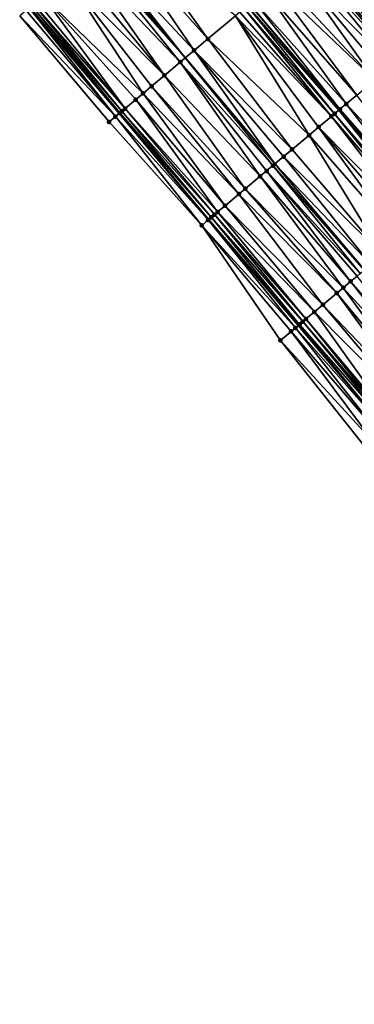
# Model space of a CAD drawing. Header units: feet. Extents: x 2004186 to 2014793, y 836912 to 864902.
# Tile 391 of 656: x 2009234 to 2009283, y 849630 to 849772. Entities that reach past the tile are written whole.
import ezdxf

# ---------------------------------------------------------------- set-up
doc = ezdxf.new("R2010")
doc.units = ezdxf.units.FT
doc.header["$LTSCALE"] = 100
doc.header["$MEASUREMENT"] = 0
for name, color, linetype, lineweight in [('EP_Travel Lane', 5, 'Continuous', 40), ('GPL_Skip Line', 2, 'Continuous', 40), ('Road Shots', 4, 'Continuous', 200), ('Road X-Section', 30, 'Continuous', 13)]:
    doc.layers.add(name, color=color, linetype=linetype, lineweight=lineweight)
doc.layers.add('I-77 SB_MM21-27-Surface-Border', color=7, linetype='Continuous')
doc.layers.add('I-77 SB_MM21-27-Surface-TIN', color=7, linetype='Continuous')

msp = doc.modelspace()

# ---------------------------------------------------------------- linework, layer by layer
at = {"layer": 'EP_Travel Lane'}
msp.add_polyline3d([(2009428.160131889, 849544.0673714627, 425.7674665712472), (2009415.44010476, 849559.5011520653, 425.9143841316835), (2009402.720016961, 849574.9350062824, 425.9726333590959), (2009389.999927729, 849590.3688622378, 426.0287515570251), (2009377.341588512, 849605.6727153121, 426.0859167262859), (2009364.506349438, 849621.0108367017, 426.1233667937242), (2009351.671102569, 849636.3489674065, 426.1350005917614), (2009338.835844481, 849651.6871115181, 426.1085607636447), (2009325.994235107, 849667.0059001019, 426.0937244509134), (2009313.11379707, 849682.3060245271, 426.0657160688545), (2009300.233359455, 849697.6061484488, 426.0368966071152), (2009287.352917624, 849712.9062773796, 426.0179755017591), (2009274.472469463, 849728.2064138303, 426.0147429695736), (2009261.59202784, 849743.5065425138, 425.9953748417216), (2009248.711582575, 849758.8066755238, 425.9851145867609), (2009235.831130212, 849774.1068169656, 425.9918020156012)], dxfattribs=at)
at = {"layer": 'GPL_Skip Line'}
for points in [[(2009438.129472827, 849552.3511062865, 426.1477713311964), (2009425.334444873, 849567.722633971, 426.2439972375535), (2009412.539379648, 849583.0942064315, 426.2860564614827), (2009399.744316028, 849598.4657769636, 426.3304347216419), (2009386.976921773, 849613.7717404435, 426.3519453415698), (2009374.115921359, 849629.0882366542, 426.3416086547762), (2009361.254929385, 849644.4047228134, 426.3595883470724), (2009348.393928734, 849659.7212193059, 426.3483312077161), (2009335.530203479, 849675.0286495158, 426.3273471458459), (2009322.648573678, 849690.327785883, 426.3167931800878), (2009309.766964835, 849705.6268973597, 426.2555082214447), (2009296.885324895, 849720.9260457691, 426.2694924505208), (2009284.003696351, 849736.2251806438, 426.2559963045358), (2009271.12207426, 849751.5243078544, 426.226711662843), (2009258.240436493, 849766.8234536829, 426.2355876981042), (2009245.35881301, 849782.1225825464, 426.2096794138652)], [(2009459.985824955, 849544.5104903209, 426.249524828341), (2009447.348453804, 849560.0116358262, 426.2957450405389), (2009434.566216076, 849575.3938657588, 426.3390876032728), (2009421.78395499, 849590.7761238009, 426.3484137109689), (2009409.00170277, 849606.1583711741, 426.370651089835), (2009396.197962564, 849621.5226607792, 426.3916740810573), (2009383.32899335, 849636.8324452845, 426.4032966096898), (2009370.460031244, 849652.1422213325, 426.4386457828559), (2009357.591051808, 849667.452017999, 426.4161522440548), (2009344.720171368, 849682.7602036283, 426.4328873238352), (2009331.844726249, 849698.064536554, 426.4145080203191), (2009318.969288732, 849713.3688604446, 426.3776807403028), (2009306.093820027, 849728.6732214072, 426.4165438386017), (2009293.218369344, 849743.9775609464, 426.4116676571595), (2009280.342932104, 849759.2818845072, 426.3741667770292), (2009267.467481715, 849774.5862236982, 426.3685787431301)]]:
    msp.add_polyline3d(points, dxfattribs=at)
at = {"layer": 'I-77 SB_MM21-27-Surface-Border', "color": 3, "linetype": 'ByBlock', "lineweight": -2}
msp.add_polyline3d([(2009426.428132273, 849542.6283062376, 425.6372254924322), (2009412.569145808, 849557.1157668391, 425.6939892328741), (2009399.171618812, 849571.9867051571, 425.738893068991), (2009386.081755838, 849587.1132659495, 425.8112627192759), (2009373.080010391, 849602.0907209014, 425.8115667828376), (2009360.057943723, 849617.2718151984, 425.8245793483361), (2009347.188974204, 849632.5816000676, 425.8355123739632), (2009334.319996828, 849647.891394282, 425.819567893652), (2009321.763913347, 849663.4467311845, 425.8257472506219), (2009308.888462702, 849678.7510706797, 425.8206833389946), (2009296.62518758, 849694.5704258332, 425.8110965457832), (2009284.361903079, 849710.3897921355, 425.8238810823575), (2009271.945572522, 849726.0804071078, 425.8435229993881), (2009260.600517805, 849742.6723367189, 425.9305159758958), (2009247.26595695, 849757.5903889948, 425.8772676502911), (2009234.390502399, 849772.8947331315, 425.88163072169)], dxfattribs=at)
at = {"layer": 'I-77 SB_MM21-27-Surface-TIN', "color": 128, "linetype": 'ByBlock', "lineweight": -2}
for points in [[(2009249.847722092, 849785.899130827, 426.2760884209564), (2009248.164256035, 849784.4828179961, 426.2488698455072), (2009261.498821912, 849769.5647597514, 426.2901221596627)], [(2009249.847722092, 849785.899130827, 426.2760884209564), (2009261.498821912, 849769.5647597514, 426.2901221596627), (2009265.477922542, 849772.9124094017, 426.3567578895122)], [(2009281.54762969, 849786.43145198, 425.9893009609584), (2009280.476301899, 849785.5301990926, 426.0477269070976), (2009294.116983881, 849770.8696149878, 426.0178556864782)], [(2009282.159816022, 849786.9464547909, 425.9582849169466), (2009281.54762969, 849786.43145198, 425.9893009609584), (2009295.188307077, 849771.7708733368, 425.9705888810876)], [(2009281.54762969, 849786.43145198, 425.9893009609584), (2009294.116983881, 849770.8696149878, 426.0178556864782), (2009295.188307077, 849771.7708733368, 425.9705888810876)], [(2009248.164256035, 849784.4828179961, 426.2488698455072), (2009245.868616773, 849782.5514867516, 426.2208062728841), (2009259.509270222, 849767.8909365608, 426.260141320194)], [(2009248.164256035, 849784.4828179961, 426.2488698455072), (2009259.509270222, 849767.8909365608, 426.260141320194), (2009261.498821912, 849769.5647597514, 426.2901221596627)], [(2009278.792792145, 849784.1139382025, 426.1265685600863), (2009278.027563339, 849783.4701798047, 426.1553663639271), (2009291.515192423, 849768.6808525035, 426.1485563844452)], [(2009279.558024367, 849784.7576925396, 426.0894800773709), (2009278.792792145, 849784.1139382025, 426.1265685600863), (2009291.515192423, 849768.6808525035, 426.1485563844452)], [(2009280.476301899, 849785.5301990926, 426.0477269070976), (2009279.558024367, 849784.7576925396, 426.0894800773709), (2009292.739565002, 849769.710858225, 426.0867368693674)], [(2009279.558024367, 849784.7576925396, 426.0894800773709), (2009291.515192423, 849768.6808525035, 426.1485563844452), (2009292.739565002, 849769.710858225, 426.0867368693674)], [(2009280.476301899, 849785.5301990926, 426.0477269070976), (2009293.351750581, 849770.2258619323, 426.0575552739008), (2009294.116983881, 849770.8696149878, 426.0178556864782)], [(2009280.476301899, 849785.5301990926, 426.0477269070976), (2009292.739565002, 849769.710858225, 426.0867368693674), (2009293.351750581, 849770.2258619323, 426.0575552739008)], [(2009277.262332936, 849782.8264233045, 426.1880386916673), (2009276.956242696, 849782.5689184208, 426.1964449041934), (2009289.984731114, 849767.3933401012, 426.2151104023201)], [(2009278.027563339, 849783.4701798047, 426.1553663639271), (2009277.262332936, 849782.8264233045, 426.1880386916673), (2009290.137776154, 849767.522092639, 426.2111044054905)], [(2009277.262332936, 849782.8264233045, 426.1880386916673), (2009289.984731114, 849767.3933401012, 426.2151104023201), (2009290.137776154, 849767.522092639, 426.2111044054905)], [(2009278.027563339, 849783.4701798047, 426.1553663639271), (2009290.137776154, 849767.522092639, 426.2111044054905), (2009291.515192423, 849768.6808525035, 426.1485563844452)], [(2009244.9503647, 849781.7789499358, 426.2007647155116), (2009243.726031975, 849780.7488968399, 426.1658593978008), (2009257.519722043, 849766.2171091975, 426.221640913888)], [(2009244.9503647, 849781.7789499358, 426.2007647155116), (2009258.240436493, 849766.8234536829, 426.2355876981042), (2009245.35881301, 849782.1225825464, 426.2096794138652)], [(2009244.9503647, 849781.7789499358, 426.2007647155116), (2009257.519722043, 849766.2171091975, 426.221640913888), (2009258.240436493, 849766.8234536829, 426.2355876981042)], [(2009245.868616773, 849782.5514867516, 426.2208062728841), (2009245.35881301, 849782.1225825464, 426.2096794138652), (2009258.240436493, 849766.8234536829, 426.2355876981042)], [(2009245.868616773, 849782.5514867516, 426.2208062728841), (2009258.240436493, 849766.8234536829, 426.2355876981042), (2009259.509270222, 849767.8909365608, 426.260141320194)], [(2009275.884931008, 849781.6676463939, 426.2157935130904), (2009275.272750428, 849781.1526367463, 426.2328509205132), (2009288.760377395, 849766.3633119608, 426.231157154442)], [(2009276.344065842, 849782.053904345, 426.2044610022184), (2009275.884931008, 849781.6676463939, 426.2157935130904), (2009288.760377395, 849766.3633119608, 426.231157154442)], [(2009276.344065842, 849782.053904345, 426.2044610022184), (2009289.219514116, 849766.7495676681, 426.2152467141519), (2009276.421089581, 849782.1187031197, 426.2034524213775)], [(2009276.344065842, 849782.053904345, 426.2044610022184), (2009288.760377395, 849766.3633119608, 426.231157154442), (2009289.219514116, 849766.7495676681, 426.2152467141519)], [(2009276.956242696, 849782.5689184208, 426.1964449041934), (2009276.421089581, 849782.1187031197, 426.2034524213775), (2009289.372558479, 849766.8783210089, 426.2128800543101)], [(2009289.219514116, 849766.7495676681, 426.2152467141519), (2009289.296537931, 849766.8143663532, 426.2140556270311), (2009276.421089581, 849782.1187031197, 426.2034524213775)], [(2009289.372558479, 849766.8783210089, 426.2128800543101), (2009276.421089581, 849782.1187031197, 426.2034524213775), (2009289.296537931, 849766.8143663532, 426.2140556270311)], [(2009276.956242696, 849782.5689184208, 426.1964449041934), (2009289.831687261, 849767.2645861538, 426.2162387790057), (2009289.984731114, 849767.3933401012, 426.2151104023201)], [(2009276.956242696, 849782.5689184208, 426.1964449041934), (2009289.372558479, 849766.8783210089, 426.2128800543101), (2009289.831687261, 849767.2645861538, 426.2162387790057)], [(2009243.726031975, 849780.7488968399, 426.1658593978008), (2009242.501697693, 849779.7188455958, 426.1347343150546), (2009255.224097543, 849764.2857604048, 426.1577657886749)], [(2009243.726031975, 849780.7488968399, 426.1658593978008), (2009255.224097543, 849764.2857604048, 426.1577657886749), (2009257.519722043, 849766.2171091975, 426.221640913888)], [(2009273.895348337, 849779.9938600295, 426.2610011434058), (2009271.905772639, 849778.3200653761, 426.2892857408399), (2009285.546440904, 849763.6594975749, 426.2926397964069)], [(2009275.272750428, 849781.1526367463, 426.2328509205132), (2009273.895348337, 849779.9938600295, 426.2610011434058), (2009287.995152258, 849765.7195492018, 426.2510447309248)], [(2009273.895348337, 849779.9938600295, 426.2610011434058), (2009286.77079525, 849764.689524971, 426.275073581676), (2009287.995152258, 849765.7195492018, 426.2510447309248)], [(2009273.895348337, 849779.9938600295, 426.2610011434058), (2009285.546440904, 849763.6594975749, 426.2926397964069), (2009286.77079525, 849764.689524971, 426.275073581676)], [(2009275.272750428, 849781.1526367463, 426.2328509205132), (2009287.995152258, 849765.7195492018, 426.2510447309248), (2009288.760377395, 849766.3633119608, 426.231157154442)], [(2009241.124318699, 849778.5600414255, 426.1068227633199), (2009237.75739282, 849775.7274083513, 426.0372513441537), (2009252.163261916, 849761.7106322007, 426.0797849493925)], [(2009242.501697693, 849779.7188455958, 426.1347343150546), (2009241.124318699, 849778.5600414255, 426.1068227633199), (2009255.224097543, 849764.2857604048, 426.1577657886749)], [(2009241.124318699, 849778.5600414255, 426.1068227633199), (2009253.387595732, 849762.7406839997, 426.1120336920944), (2009255.224097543, 849764.2857604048, 426.1577657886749)], [(2009241.124318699, 849778.5600414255, 426.1068227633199), (2009252.163261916, 849761.7106322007, 426.0797849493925), (2009253.387595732, 849762.7406839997, 426.1120336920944)], [(2009270.987506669, 849777.5475450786, 426.3029758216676), (2009269.763149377, 849776.5175211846, 426.3277013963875), (2009282.944689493, 849761.470687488, 426.3261491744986)], [(2009271.905772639, 849778.3200653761, 426.2892857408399), (2009270.987506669, 849777.5475450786, 426.3029758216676), (2009285.546440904, 849763.6594975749, 426.2926397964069)], [(2009270.987506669, 849777.5475450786, 426.3029758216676), (2009282.944689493, 849761.470687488, 426.3261491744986), (2009285.546440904, 849763.6594975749, 426.2926397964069)], [(2009237.75739282, 849775.7274083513, 426.0372513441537), (2009236.839137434, 849774.9548754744, 426.0252519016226), (2009249.561547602, 849759.5217780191, 426.023284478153)], [(2009237.75739282, 849775.7274083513, 426.0372513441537), (2009251.091969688, 849760.8093370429, 426.0519066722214), (2009252.163261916, 849761.7106322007, 426.0797849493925)], [(2009237.75739282, 849775.7274083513, 426.0372513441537), (2009249.561547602, 849759.5217780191, 426.023284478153), (2009251.091969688, 849760.8093370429, 426.0519066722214)], [(2009269.763149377, 849776.5175211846, 426.3277013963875), (2009268.079658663, 849775.1012376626, 426.360335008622), (2009281.414243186, 849760.1831572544, 426.3562968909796)], [(2009269.763149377, 849776.5175211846, 426.3277013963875), (2009281.414243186, 849760.1831572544, 426.3562968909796), (2009282.944689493, 849761.470687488, 426.3261491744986)], [(2009236.073928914, 849774.3110929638, 426.0048123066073), (2009235.831130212, 849774.1068169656, 425.9918020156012), (2009248.796344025, 849758.8779896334, 425.990855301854)], [(2009236.380011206, 849774.5686072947, 426.015697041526), (2009236.073928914, 849774.3110929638, 426.0048123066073), (2009249.102424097, 849759.1355066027, 426.0071245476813)], [(2009236.073928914, 849774.3110929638, 426.0048123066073), (2009248.796344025, 849758.8779896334, 425.990855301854), (2009249.102424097, 849759.1355066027, 426.0071245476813)], [(2009236.839137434, 849774.9548754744, 426.0252519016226), (2009236.380011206, 849774.5686072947, 426.015697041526), (2009249.561547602, 849759.5217780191, 426.023284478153)], [(2009236.380011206, 849774.5686072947, 426.015697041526), (2009249.102424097, 849759.1355066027, 426.0071245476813), (2009249.561547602, 849759.5217780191, 426.023284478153)], [(2009267.16139324, 849774.3287167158, 426.3727006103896), (2009266.702262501, 849773.9424538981, 426.3740965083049), (2009279.730755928, 849758.7668696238, 426.3805299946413)], [(2009267.16139324, 849774.3287167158, 426.3727006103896), (2009280.342932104, 849759.2818845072, 426.3741667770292), (2009267.467481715, 849774.5862236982, 426.3685787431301)], [(2009267.16139324, 849774.3287167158, 426.3727006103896), (2009279.730755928, 849758.7668696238, 426.3805299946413), (2009280.342932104, 849759.2818845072, 426.3741667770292)], [(2009268.079658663, 849775.1012376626, 426.360335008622), (2009267.467481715, 849774.5862236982, 426.3685787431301), (2009280.495976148, 849759.410638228, 426.3725759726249)], [(2009280.495976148, 849759.410638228, 426.3725759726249), (2009267.467481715, 849774.5862236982, 426.3685787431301), (2009280.342932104, 849759.2818845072, 426.3741667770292)], [(2009268.079658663, 849775.1012376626, 426.360335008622), (2009280.495976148, 849759.410638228, 426.3725759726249), (2009281.414243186, 849760.1831572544, 426.3562968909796)], [(2009235.30873188, 849773.6672968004, 425.9564983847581), (2009234.390502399, 849772.8947331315, 425.88163072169), (2009248.184187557, 849758.3629513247, 425.9493952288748)], [(2009234.390502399, 849772.8947331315, 425.88163072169), (2009247.26595695, 849757.5903889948, 425.8772676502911), (2009248.184187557, 849758.3629513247, 425.9493952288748)], [(2009235.767848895, 849774.0535759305, 425.988411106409), (2009235.30873188, 849773.6672968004, 425.9564983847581), (2009248.184187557, 849758.3629513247, 425.9493952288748)], [(2009235.767848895, 849774.0535759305, 425.988411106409), (2009248.711582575, 849758.8066755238, 425.9851145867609), (2009235.831130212, 849774.1068169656, 425.9918020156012)], [(2009235.767848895, 849774.0535759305, 425.988411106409), (2009248.184187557, 849758.3629513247, 425.9493952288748), (2009248.711582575, 849758.8066755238, 425.9851145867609)], [(2009248.796344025, 849758.8779896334, 425.990855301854), (2009235.831130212, 849774.1068169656, 425.9918020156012), (2009248.711582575, 849758.8066755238, 425.9851145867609)], [(2009265.477922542, 849772.9124094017, 426.3567578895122), (2009261.498821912, 849769.5647597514, 426.2901221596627), (2009276.057743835, 849755.6767268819, 426.3095947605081)], [(2009266.090091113, 849773.4274333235, 426.368844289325), (2009265.477922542, 849772.9124094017, 426.3567578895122), (2009279.271627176, 849758.3806044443, 426.3771006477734)], [(2009265.477922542, 849772.9124094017, 426.3567578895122), (2009277.435122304, 849756.8355316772, 426.3387826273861), (2009279.271627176, 849758.3806044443, 426.3771006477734)], [(2009265.477922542, 849772.9124094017, 426.3567578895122), (2009276.057743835, 849755.6767268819, 426.3095947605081), (2009277.435122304, 849756.8355316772, 426.3387826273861)], [(2009266.702262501, 849773.9424538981, 426.3740965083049), (2009266.090091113, 849773.4274333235, 426.368844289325), (2009279.271627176, 849758.3806044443, 426.3771006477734)], [(2009266.702262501, 849773.9424538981, 426.3740965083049), (2009279.271627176, 849758.3806044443, 426.3771006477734), (2009279.730755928, 849758.7668696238, 426.3805299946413)], [(2009261.498821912, 849769.5647597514, 426.2901221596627), (2009259.509270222, 849767.8909365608, 426.260141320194), (2009273.609068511, 849753.616632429, 426.2637511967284)], [(2009261.498821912, 849769.5647597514, 426.2901221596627), (2009273.609068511, 849753.616632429, 426.2637511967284), (2009276.057743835, 849755.6767268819, 426.3095947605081)], [(2009259.509270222, 849767.8909365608, 426.260141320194), (2009258.240436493, 849766.8234536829, 426.2355876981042), (2009271.12207426, 849751.5243078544, 426.226711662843)], [(2009259.509270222, 849767.8909365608, 426.260141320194), (2009271.12207426, 849751.5243078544, 426.226711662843), (2009272.384728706, 849752.5865877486, 426.2460279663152)], [(2009259.509270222, 849767.8909365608, 426.260141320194), (2009272.384728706, 849752.5865877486, 426.2460279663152), (2009273.609068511, 849753.616632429, 426.2637511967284)], [(2009257.519722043, 849766.2171091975, 426.221640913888), (2009255.224097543, 849764.2857604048, 426.1577657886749), (2009269.017797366, 849749.7539611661, 426.1897104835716)], [(2009257.519722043, 849766.2171091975, 426.221640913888), (2009270.854304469, 849751.2990312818, 426.2226152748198), (2009258.240436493, 849766.8234536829, 426.2355876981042)], [(2009257.519722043, 849766.2171091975, 426.221640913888), (2009269.936049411, 849750.5264980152, 426.2098199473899), (2009270.854304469, 849751.2990312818, 426.2226152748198)], [(2009257.519722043, 849766.2171091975, 426.221640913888), (2009269.017797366, 849749.7539611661, 426.1897104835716), (2009269.936049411, 849750.5264980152, 426.2098199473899)], [(2009270.854304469, 849751.2990312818, 426.2226152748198), (2009271.12207426, 849751.5243078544, 426.226711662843), (2009258.240436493, 849766.8234536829, 426.2355876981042)], [(2009255.224097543, 849764.2857604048, 426.1577657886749), (2009253.387595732, 849762.7406839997, 426.1120336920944), (2009266.875213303, 849747.9513703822, 426.1329824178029)], [(2009255.224097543, 849764.2857604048, 426.1577657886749), (2009266.875213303, 849747.9513703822, 426.1329824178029), (2009269.017797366, 849749.7539611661, 426.1897104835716)], [(2009252.163261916, 849761.7106322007, 426.0797849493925), (2009251.091969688, 849760.8093370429, 426.0519066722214), (2009263.967414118, 849745.505004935, 426.0718371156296)], [(2009253.387595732, 849762.7406839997, 426.1120336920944), (2009252.163261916, 849761.7106322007, 426.0797849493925), (2009265.956959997, 849747.1788350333, 426.115935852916)], [(2009252.163261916, 849761.7106322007, 426.0797849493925), (2009263.967414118, 849745.505004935, 426.0718371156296), (2009265.956959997, 849747.1788350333, 426.115935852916)], [(2009253.387595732, 849762.7406839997, 426.1120336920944), (2009265.956959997, 849747.1788350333, 426.115935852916), (2009266.875213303, 849747.9513703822, 426.1329824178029)], [(2009282.944689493, 849761.470687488, 426.3261491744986), (2009281.414243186, 849760.1831572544, 426.3562968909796), (2009295.054902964, 849745.522599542, 426.3802038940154)], [(2009251.091969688, 849760.8093370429, 426.0519066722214), (2009249.561547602, 849759.5217780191, 426.023284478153), (2009262.896118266, 849744.6037140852, 426.0527470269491)], [(2009251.091969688, 849760.8093370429, 426.0519066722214), (2009262.896118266, 849744.6037140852, 426.0527470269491), (2009263.967414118, 849745.505004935, 426.0718371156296)], [(2009281.414243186, 849760.1831572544, 426.3562968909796), (2009280.495976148, 849759.410638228, 426.3725759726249), (2009293.677500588, 849744.363823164, 426.409046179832)], [(2009281.414243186, 849760.1831572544, 426.3562968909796), (2009293.677500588, 849744.363823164, 426.409046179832), (2009295.054902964, 849745.522599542, 426.3802038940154)], [(2009248.184187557, 849758.3629513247, 425.9493952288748), (2009261.518753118, 849743.4448934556, 425.99123000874), (2009248.711582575, 849758.8066755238, 425.9851145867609)], [(2009248.796344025, 849758.8779896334, 425.990855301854), (2009248.711582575, 849758.8066755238, 425.9851145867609), (2009261.59202784, 849743.5065425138, 425.9953748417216)], [(2009261.518753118, 849743.4448934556, 425.99123000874), (2009261.59202784, 849743.5065425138, 425.9953748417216), (2009248.711582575, 849758.8066755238, 425.9851145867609)], [(2009249.102424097, 849759.1355066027, 426.0071245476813), (2009248.796344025, 849758.8779896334, 425.990855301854), (2009261.977872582, 849743.8311696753, 426.017200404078)], [(2009248.796344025, 849758.8779896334, 425.990855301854), (2009261.59202784, 849743.5065425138, 425.9953748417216), (2009261.977872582, 849743.8311696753, 426.017200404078)], [(2009249.561547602, 849759.5217780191, 426.023284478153), (2009249.102424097, 849759.1355066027, 426.0071245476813), (2009262.436993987, 849744.217443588, 426.0384605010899)], [(2009249.102424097, 849759.1355066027, 426.0071245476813), (2009261.977872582, 849743.8311696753, 426.017200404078), (2009262.436993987, 849744.217443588, 426.0384605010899)], [(2009249.561547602, 849759.5217780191, 426.023284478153), (2009262.436993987, 849744.217443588, 426.0384605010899), (2009262.896118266, 849744.6037140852, 426.0527470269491)], [(2009279.730755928, 849758.7668696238, 426.3805299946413), (2009279.271627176, 849758.3806044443, 426.3771006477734), (2009292.300108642, 849743.2050343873, 426.4125739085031)], [(2009279.730755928, 849758.7668696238, 426.3805299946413), (2009292.759238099, 849743.5912987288, 426.4142891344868), (2009280.342932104, 849759.2818845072, 426.3741667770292)], [(2009279.730755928, 849758.7668696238, 426.3805299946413), (2009292.300108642, 849743.2050343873, 426.4125739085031), (2009292.759238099, 849743.5912987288, 426.4142891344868)], [(2009280.495976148, 849759.410638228, 426.3725759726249), (2009280.342932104, 849759.2818845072, 426.3741667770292), (2009293.218369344, 849743.9775609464, 426.4116676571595)], [(2009292.759238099, 849743.5912987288, 426.4142891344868), (2009293.218369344, 849743.9775609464, 426.4116676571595), (2009280.342932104, 849759.2818845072, 426.3741667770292)], [(2009280.495976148, 849759.410638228, 426.3725759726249), (2009293.218369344, 849743.9775609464, 426.4116676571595), (2009293.677500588, 849744.363823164, 426.409046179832)], [(2009248.184187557, 849758.3629513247, 425.9493952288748), (2009247.26595695, 849757.5903889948, 425.8772676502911), (2009260.600517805, 849742.6723367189, 425.9305159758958)], [(2009248.184187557, 849758.3629513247, 425.9493952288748), (2009260.600517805, 849742.6723367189, 425.9305159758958), (2009261.518753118, 849743.4448934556, 425.99123000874)], [(2009279.271627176, 849758.3806044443, 426.3771006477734), (2009277.435122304, 849756.8355316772, 426.3387826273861), (2009291.534896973, 849742.5612556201, 426.3997829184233)], [(2009279.271627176, 849758.3806044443, 426.3771006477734), (2009291.534896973, 849742.5612556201, 426.3997829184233), (2009292.300108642, 849743.2050343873, 426.4125739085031)], [(2009277.435122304, 849756.8355316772, 426.3387826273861), (2009276.057743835, 849755.6767268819, 426.3095947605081), (2009289.239265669, 849740.6299149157, 426.3524217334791)], [(2009277.435122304, 849756.8355316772, 426.3387826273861), (2009290.463602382, 849741.6599632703, 426.3776383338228), (2009291.534896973, 849742.5612556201, 426.3997829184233)], [(2009277.435122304, 849756.8355316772, 426.3387826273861), (2009289.239265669, 849740.6299149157, 426.3524217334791), (2009290.463602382, 849741.6599632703, 426.3776383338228)], [(2009276.057743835, 849755.6767268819, 426.3095947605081), (2009273.609068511, 849753.616632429, 426.2637511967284), (2009286.637550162, 849738.4410621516, 426.2988156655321)], [(2009276.057743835, 849755.6767268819, 426.3095947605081), (2009286.637550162, 849738.4410621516, 426.2988156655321), (2009289.239265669, 849740.6299149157, 426.3524217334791)], [(2009273.609068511, 849753.616632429, 426.2637511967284), (2009272.384728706, 849752.5865877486, 426.2460279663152), (2009286.637550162, 849738.4410621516, 426.2988156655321)], [(2009270.854304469, 849751.2990312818, 426.2226152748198), (2009284.003696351, 849736.2251806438, 426.2559963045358), (2009271.12207426, 849751.5243078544, 426.226711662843)], [(2009272.384728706, 849752.5865877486, 426.2460279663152), (2009271.12207426, 849751.5243078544, 426.226711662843), (2009284.954081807, 849737.0247520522, 426.2771861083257)], [(2009284.035830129, 849736.2522147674, 426.2561937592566), (2009271.12207426, 849751.5243078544, 426.226711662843), (2009284.003696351, 849736.2251806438, 426.2559963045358)], [(2009284.954081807, 849737.0247520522, 426.2771861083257), (2009271.12207426, 849751.5243078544, 426.226711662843), (2009284.035830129, 849736.2522147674, 426.2561937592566)], [(2009272.384728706, 849752.5865877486, 426.2460279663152), (2009284.954081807, 849737.0247520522, 426.2771861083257), (2009286.637550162, 849738.4410621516, 426.2988156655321)], [(2009269.936049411, 849750.5264980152, 426.2098199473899), (2009269.017797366, 849749.7539611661, 426.1897104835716), (2009282.046278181, 849734.5783918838, 426.2268395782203)], [(2009270.854304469, 849751.2990312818, 426.2226152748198), (2009269.936049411, 849750.5264980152, 426.2098199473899), (2009283.423658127, 849735.7371949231, 426.2524321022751)], [(2009269.936049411, 849750.5264980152, 426.2098199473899), (2009282.964529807, 849735.3509292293, 426.2479564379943), (2009283.423658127, 849735.7371949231, 426.2524321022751)], [(2009269.936049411, 849750.5264980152, 426.2098199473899), (2009282.046278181, 849734.5783918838, 426.2268395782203), (2009282.964529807, 849735.3509292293, 426.2479564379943)], [(2009270.854304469, 849751.2990312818, 426.2226152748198), (2009283.423658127, 849735.7371949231, 426.2524321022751), (2009284.003696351, 849736.2251806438, 426.2559963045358)], [(2009269.017797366, 849749.7539611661, 426.1897104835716), (2009266.875213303, 849747.9513703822, 426.1329824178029), (2009280.974986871, 849733.6770956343, 426.1967329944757)], [(2009269.017797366, 849749.7539611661, 426.1897104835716), (2009280.974986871, 849733.6770956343, 426.1967329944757), (2009282.046278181, 849734.5783918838, 426.2268395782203)], [(2009266.875213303, 849747.9513703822, 426.1329824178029), (2009265.956959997, 849747.1788350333, 426.115935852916), (2009280.056738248, 849732.9045547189, 426.1683274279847)], [(2009266.875213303, 849747.9513703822, 426.1329824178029), (2009280.056738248, 849732.9045547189, 426.1683274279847), (2009280.974986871, 849733.6770956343, 426.1967329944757)], [(2009265.956959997, 849747.1788350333, 426.115935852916), (2009263.967414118, 849745.505004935, 426.0718371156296), (2009278.067192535, 849731.2307244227, 426.1238397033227)], [(2009265.956959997, 849747.1788350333, 426.115935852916), (2009278.067192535, 849731.2307244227, 426.1238397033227), (2009280.056738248, 849732.9045547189, 426.1683274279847)], [(2009262.896118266, 849744.6037140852, 426.0527470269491), (2009262.436993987, 849744.217443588, 426.0384605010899), (2009275.61852328, 849729.1706227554, 426.0632839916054)], [(2009263.967414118, 849745.505004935, 426.0718371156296), (2009262.896118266, 849744.6037140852, 426.0527470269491), (2009276.842859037, 849730.2006722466, 426.0908209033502)], [(2009262.896118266, 849744.6037140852, 426.0527470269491), (2009275.61852328, 849729.1706227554, 426.0632839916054), (2009276.842859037, 849730.2006722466, 426.0908209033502)], [(2009263.967414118, 849745.505004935, 426.0718371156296), (2009276.842859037, 849730.2006722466, 426.0908209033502), (2009278.067192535, 849731.2307244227, 426.1238397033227)], [(2009261.518753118, 849743.4448934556, 425.99123000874), (2009260.600517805, 849742.6723367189, 425.9305159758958), (2009274.088118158, 849727.8830435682, 425.9934938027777)], [(2009261.518753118, 849743.4448934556, 425.99123000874), (2009274.472469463, 849728.2064138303, 426.0147429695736), (2009261.59202784, 849743.5065425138, 425.9953748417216)], [(2009261.518753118, 849743.4448934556, 425.99123000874), (2009274.088118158, 849727.8830435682, 425.9934938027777), (2009274.472469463, 849728.2064138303, 426.0147429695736)], [(2009261.977872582, 849743.8311696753, 426.017200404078), (2009261.59202784, 849743.5065425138, 425.9953748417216), (2009274.700277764, 849728.3980781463, 426.027337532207)], [(2009274.700277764, 849728.3980781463, 426.027337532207), (2009261.59202784, 849743.5065425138, 425.9953748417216), (2009274.472469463, 849728.2064138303, 426.0147429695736)], [(2009262.436993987, 849744.217443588, 426.0384605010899), (2009261.977872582, 849743.8311696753, 426.017200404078), (2009275.159399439, 849728.7843517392, 426.0479408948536)], [(2009261.977872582, 849743.8311696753, 426.017200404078), (2009274.700277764, 849728.3980781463, 426.027337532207), (2009275.159399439, 849728.7843517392, 426.0479408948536)], [(2009262.436993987, 849744.217443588, 426.0384605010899), (2009275.159399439, 849728.7843517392, 426.0479408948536), (2009275.61852328, 849729.1706227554, 426.0632839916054)], [(2009260.600517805, 849742.6723367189, 425.9305159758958), (2009273.475960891, 849727.3680062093, 425.9539724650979), (2009274.088118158, 849727.8830435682, 425.9934938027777)], [(2009260.600517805, 849742.6723367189, 425.9305159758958), (2009271.945572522, 849726.0804071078, 425.8435229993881), (2009273.475960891, 849727.3680062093, 425.9539724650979)], [(2009282.046278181, 849734.5783918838, 426.2268395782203), (2009280.974986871, 849733.6770956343, 426.1967329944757), (2009294.462604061, 849718.88778247, 426.2186200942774)], [(2009282.964529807, 849735.3509292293, 426.2479564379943), (2009282.046278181, 849734.5783918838, 426.2268395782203), (2009295.227813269, 849719.5315641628, 426.2373897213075)], [(2009282.046278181, 849734.5783918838, 426.2268395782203), (2009294.462604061, 849718.88778247, 426.2186200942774), (2009295.227813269, 849719.5315641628, 426.2373897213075)], [(2009280.974986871, 849733.6770956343, 426.1967329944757), (2009280.056738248, 849732.9045547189, 426.1683274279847), (2009292.779146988, 849717.4714589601, 426.1695979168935)], [(2009280.974986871, 849733.6770956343, 426.1967329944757), (2009292.779146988, 849717.4714589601, 426.1695979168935), (2009294.462604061, 849718.88778247, 426.2186200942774)], [(2009280.056738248, 849732.9045547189, 426.1683274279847), (2009278.067192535, 849731.2307244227, 426.1238397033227), (2009291.860894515, 849716.6989226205, 426.150528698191)], [(2009280.056738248, 849732.9045547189, 426.1683274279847), (2009291.860894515, 849716.6989226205, 426.150528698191), (2009292.779146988, 849717.4714589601, 426.1695979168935)], [(2009276.842859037, 849730.2006722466, 426.0908209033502), (2009275.61852328, 849729.1706227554, 426.0632839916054), (2009288.493971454, 849713.8662861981, 426.0741212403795)], [(2009278.067192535, 849731.2307244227, 426.1238397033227), (2009276.842859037, 849730.2006722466, 426.0908209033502), (2009290.942642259, 849715.9263860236, 426.1309341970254)], [(2009276.842859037, 849730.2006722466, 426.0908209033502), (2009288.493971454, 849713.8662861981, 426.0741212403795), (2009290.942642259, 849715.9263860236, 426.1309341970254)], [(2009278.067192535, 849731.2307244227, 426.1238397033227), (2009290.942642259, 849715.9263860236, 426.1309341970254), (2009291.860894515, 849716.6989226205, 426.150528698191)], [(2009275.159399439, 849728.7843517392, 426.0479408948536), (2009274.700277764, 849728.3980781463, 426.027337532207), (2009287.881808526, 849713.3512555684, 426.0483344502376)], [(2009275.61852328, 849729.1706227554, 426.0632839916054), (2009275.159399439, 849728.7843517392, 426.0479408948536), (2009288.187889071, 849713.6087719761, 426.0634588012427)], [(2009275.159399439, 849728.7843517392, 426.0479408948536), (2009287.881808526, 849713.3512555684, 426.0483344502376), (2009288.187889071, 849713.6087719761, 426.0634588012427)], [(2009275.61852328, 849729.1706227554, 426.0632839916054), (2009288.187889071, 849713.6087719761, 426.0634588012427), (2009288.493971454, 849713.8662861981, 426.0741212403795)], [(2009273.475960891, 849727.3680062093, 425.9539724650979), (2009271.945572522, 849726.0804071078, 425.8435229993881), (2009285.433178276, 849711.2911075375, 425.8930994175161)], [(2009274.088118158, 849727.8830435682, 425.9934938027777), (2009273.475960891, 849727.3680062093, 425.9539724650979), (2009286.504450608, 849712.1924263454, 425.9692725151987)], [(2009273.475960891, 849727.3680062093, 425.9539724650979), (2009285.433178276, 849711.2911075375, 425.8930994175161), (2009286.504450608, 849712.1924263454, 425.9692725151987)], [(2009274.088118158, 849727.8830435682, 425.9934938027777), (2009287.352917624, 849712.9062773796, 426.0179755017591), (2009274.472469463, 849728.2064138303, 426.0147429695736)], [(2009274.088118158, 849727.8830435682, 425.9934938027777), (2009286.504450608, 849712.1924263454, 425.9692725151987), (2009287.352917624, 849712.9062773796, 426.0179755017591)], [(2009274.700277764, 849728.3980781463, 426.027337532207), (2009274.472469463, 849728.2064138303, 426.0147429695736), (2009287.352917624, 849712.9062773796, 426.0179755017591)], [(2009274.700277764, 849728.3980781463, 426.027337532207), (2009287.352917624, 849712.9062773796, 426.0179755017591), (2009287.881808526, 849713.3512555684, 426.0483344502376)], [(2009271.945572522, 849726.0804071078, 425.8435229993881), (2009284.361903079, 849710.3897921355, 425.8238810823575), (2009285.433178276, 849711.2911075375, 425.8930994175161)]]:
    msp.add_3dface(points, dxfattribs=at)
at = {"layer": 'Road Shots', "lineweight": 100}
for p in [(2009261.498821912, 849769.5647597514, 426.2901221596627), (2009259.509270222, 849767.8909365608, 426.260141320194), (2009257.519722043, 849766.2171091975, 426.221640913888), (2009255.224097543, 849764.2857604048, 426.1577657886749), (2009252.163261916, 849761.7106322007, 426.0797849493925), (2009253.387595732, 849762.7406839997, 426.1120336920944), (2009251.091969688, 849760.8093370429, 426.0519066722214), (2009281.414243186, 849760.1831572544, 426.3562968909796), (2009248.796344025, 849758.8779896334, 425.990855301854), (2009249.102424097, 849759.1355066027, 426.0071245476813), (2009249.561547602, 849759.5217780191, 426.023284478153), (2009279.730755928, 849758.7668696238, 426.3805299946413), (2009280.495976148, 849759.410638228, 426.3725759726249), (2009247.26595695, 849757.5903889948, 425.8772676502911), (2009248.184187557, 849758.3629513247, 425.9493952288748), (2009279.271627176, 849758.3806044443, 426.3771006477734), (2009277.435122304, 849756.8355316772, 426.3387826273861), (2009276.057743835, 849755.6767268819, 426.3095947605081), (2009273.609068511, 849753.616632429, 426.2637511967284), (2009272.384728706, 849752.5865877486, 426.2460279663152), (2009269.936049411, 849750.5264980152, 426.2098199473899), (2009270.854304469, 849751.2990312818, 426.2226152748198), (2009269.017797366, 849749.7539611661, 426.1897104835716), (2009266.875213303, 849747.9513703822, 426.1329824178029), (2009265.956959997, 849747.1788350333, 426.115935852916), (2009262.896118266, 849744.6037140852, 426.0527470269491), (2009263.967414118, 849745.505004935, 426.0718371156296), (2009261.518753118, 849743.4448934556, 425.99123000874), (2009261.977872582, 849743.8311696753, 426.017200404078), (2009262.436993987, 849744.217443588, 426.0384605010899), (2009260.600517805, 849742.6723367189, 425.9305159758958), (2009282.046278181, 849734.5783918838, 426.2268395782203), (2009280.974986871, 849733.6770956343, 426.1967329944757), (2009280.056738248, 849732.9045547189, 426.1683274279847), (2009276.842859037, 849730.2006722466, 426.0908209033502), (2009278.067192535, 849731.2307244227, 426.1238397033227), (2009275.159399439, 849728.7843517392, 426.0479408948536), (2009275.61852328, 849729.1706227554, 426.0632839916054), (2009273.475960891, 849727.3680062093, 425.9539724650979), (2009274.088118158, 849727.8830435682, 425.9934938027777), (2009274.700277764, 849728.3980781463, 426.027337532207), (2009271.945572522, 849726.0804071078, 425.8435229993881)]:
    msp.add_point(p, dxfattribs=at)
at = {"layer": 'Road X-Section', "extrusion": (0.6437723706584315, -0.765216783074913, 0.0006400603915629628), "elevation": 643249.3785202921, "flags": 128}
msp.add_lwpolyline([(2084560.614705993, 14.15882146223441), (2084561.814705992, 14.23094905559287), (2084562.614705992, 14.27240913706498), (2084563.014705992, 14.2886783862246), (2084563.614705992, 14.30483832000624), (2084565.614705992, 14.33346051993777), (2084567.014705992, 14.36133880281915), (2084568.614705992, 14.39358755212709), (2084571.014705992, 14.43931965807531), (2084574.014705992, 14.50319479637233), (2084576.614705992, 14.54169521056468), (2084579.214705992, 14.57167605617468), (2084584.414705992, 14.63831179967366), (2084585.214705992, 14.65039820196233), (2084586.014705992, 14.65565042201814), (2084586.614705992, 14.65425452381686), (2084587.814705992, 14.64188891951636), (2084590.014705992, 14.60925530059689), (2084591.614705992, 14.58452972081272), (2084592.814705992, 14.57083963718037), (2084595.414705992, 14.54255503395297), (2084597.214705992, 14.51440480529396), (2084598.014705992, 14.49734739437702), (2084598.614705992, 14.48601488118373), (2084599.414705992, 14.47799878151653), (2084599.814705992, 14.46959256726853), (2084600.814705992, 14.43692023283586), (2084601.814705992, 14.40812242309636), (2084602.814705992, 14.37103393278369), (2084604.014705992, 14.32928075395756), (2084605.414705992, 14.27085479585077), (2084606.214705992, 14.23983874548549)], dxfattribs=at)
at = {"layer": 'Road X-Section', "extrusion": (0.643772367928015, -0.7652167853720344, 0.0006400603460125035), "elevation": 643269.3710821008, "flags": 128}
msp.add_lwpolyline([(2084561.217001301, 14.19930265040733), (2084562.417001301, 14.26001669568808), (2084563.017001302, 14.28598709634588), (2084563.617001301, 14.30724719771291), (2084564.217001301, 14.32153372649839), (2084565.617001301, 14.34062381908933), (2084568.217001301, 14.38472256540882), (2084569.417001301, 14.40176913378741), (2084572.217001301, 14.45849721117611), (2084573.417001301, 14.47860667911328), (2084574.617001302, 14.49140200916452), (2084576.617001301, 14.51481470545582), (2084578.217001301, 14.53253793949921), (2084581.417001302, 14.57838151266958), (2084583.217001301, 14.60756938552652), (2084585.617001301, 14.64588741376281), (2084586.217001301, 14.64931676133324), (2084587.217001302, 14.64136273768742), (2084588.417001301, 14.62508365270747), (2084590.417001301, 14.59493593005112), (2084593.817001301, 14.56142654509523), (2084595.417001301, 14.54386032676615), (2084597.017001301, 14.51983147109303), (2084598.017001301, 14.4999438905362), (2084598.617001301, 14.48403344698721), (2084598.817001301, 14.4816667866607), (2084599.417001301, 14.48502551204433), (2084599.617001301, 14.48389713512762), (2084599.817001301, 14.47989113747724), (2084601.617001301, 14.4173431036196), (2084603.217001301, 14.35552357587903), (2084604.017001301, 14.32634197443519), (2084605.017001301, 14.2866423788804), (2084606.417001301, 14.23937556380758)], dxfattribs=at)
at = {"layer": 'Road X-Section', "extrusion": (0.6437723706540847, -0.7652167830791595, 0.0006400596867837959), "elevation": 643289.3785076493, "flags": 128}
msp.add_lwpolyline([(2084559.214709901, 14.09992776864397), (2084561.2147099, 14.21037725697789), (2084562.0147099, 14.24989860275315), (2084562.8147099, 14.28374233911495), (2084563.414709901, 14.30434570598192), (2084564.0147099, 14.31968880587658), (2084565.614709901, 14.34722572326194), (2084567.2147099, 14.38024452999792), (2084569.814709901, 14.42473226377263), (2084571.014709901, 14.45313783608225), (2084572.414709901, 14.48324442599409), (2084573.6147099, 14.50436129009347), (2084574.2147099, 14.50883695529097), (2084575.0147099, 14.51259861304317), (2084576.2147099, 14.53359096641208), (2084578.4147099, 14.55522052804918), (2084581.8147099, 14.60882660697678), (2084583.4147099, 14.63404321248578), (2084584.8147099, 14.65618780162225), (2084585.8147099, 14.6689787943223), (2084586.4147099, 14.67069402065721), (2084587.614709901, 14.66545106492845), (2084589.4147099, 14.63660877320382), (2084590.614709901, 14.61912720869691), (2084592.8147099, 14.59542162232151), (2084594.4147099, 14.57979308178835), (2084595.214709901, 14.56936115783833), (2084596.0147099, 14.56344675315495), (2084596.814709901, 14.550404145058), (2084597.8147099, 14.52978208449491), (2084598.6147099, 14.50806091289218), (2084599.014709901, 14.50418750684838), (2084599.614709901, 14.50190081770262), (2084600.0147099, 14.49528798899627), (2084600.6147099, 14.47669972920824), (2084601.6147099, 14.44370759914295), (2084602.2147099, 14.42373205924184), (2084603.2147099, 14.3831758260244), (2084604.0147099, 14.35632523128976), (2084605.414709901, 14.3048570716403), (2084606.4147099, 14.26975802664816), (2084606.814709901, 14.25495708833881)], dxfattribs=at)

doc.saveas('drawing.dxf')
